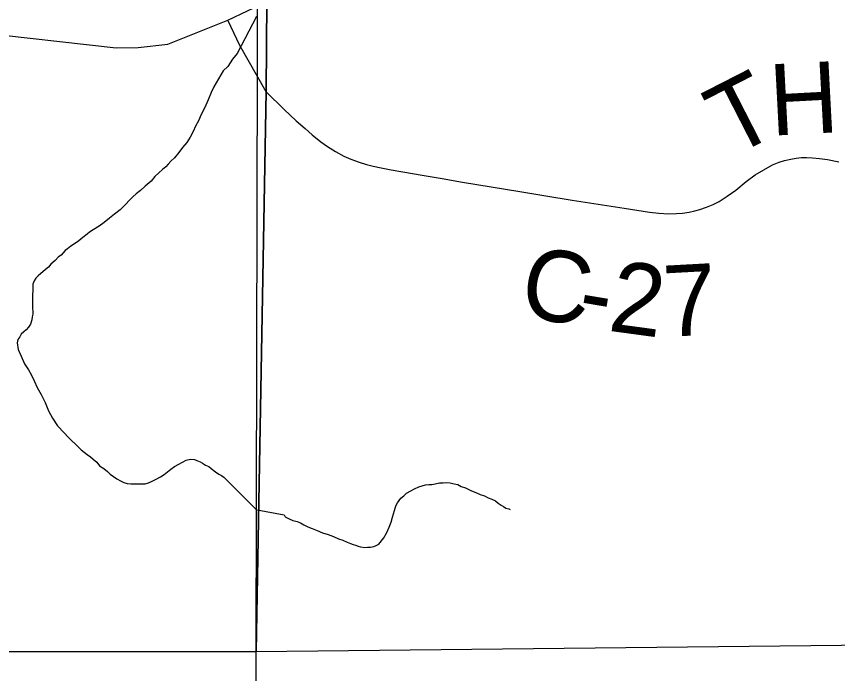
# Model space of a CAD drawing. Extents: x 103424 to 290657, y 38711 to 110967.
# Drawn here: x 214247.7855 to 214248.1127, y 40213.7488 to 40214.0108 of the extents above; entities that cross this region are included whole.
import ezdxf

# ---------------------------------------------------------------- set-up
doc = ezdxf.new("R2010")
doc.units = 0
for name, color, linetype in [('GM_X_City_Street', 7, 'Continuous'), ('GM_X_Corporation', 7, 'Continuous'), ('GM_X_County_Road', 7, 'Continuous'), ('GM_X_County_Road_Text', 7, 'Continuous'), ('GM_X_Minor_River', 7, 'Continuous'), ('GM_X_US_Route', 7, 'Continuous')]:
    doc.layers.add(name, color=color, linetype=linetype)

msp = doc.modelspace()

# ---------------------------------------------------------------- linework, layer by layer
at = {"layer": 'GM_X_City_Street'}
msp.add_lwpolyline([(214247.88505, 40213.98078), (214247.87456, 40213.99921), (214247.86971, 40214.00933)], dxfattribs=at)
at = {"layer": 'GM_X_Corporation'}
for points in [[(214247.88425, 40215.10125), (214246.35258, 40215.10125), (214246.35258, 40213.74302), (214246.50862, 40213.74676), (214247.49304, 40213.75527), (214247.63273, 40213.75746), (214247.88095, 40213.75762), (214247.88494, 40213.98106), (214247.88525, 40214.01696), (214247.8863, 40214.63438), (214247.88621, 40214.66416), (214247.88593, 40214.68485)], [(214246.35258, 40213.74302), (214246.35258, 40208.30125), (214253.15258, 40208.30125), (214253.15258, 40215.10125), (214247.88425, 40215.10125), (214247.88593, 40214.68485), (214247.88621, 40214.66416), (214247.8863, 40214.63438), (214247.88525, 40214.01696), (214247.88494, 40213.98106), (214247.88095, 40213.75762), (214247.63273, 40213.75746), (214247.49304, 40213.75527), (214246.50862, 40213.74676)], [(214247.88203, 40215.10125), (214246.35258, 40215.10125), (214246.35258, 40213.73749), (214247.49304, 40213.75527), (214247.63273, 40213.75746), (214247.88095, 40213.75762), (214247.88261, 40214.4628)], [(214247.88425, 40215.10125), (214246.35258, 40215.10125), (214246.35258, 40213.74302), (214246.50862, 40213.74676), (214247.49304, 40213.75527), (214247.63273, 40213.75746), (214247.88095, 40213.75762), (214247.88494, 40213.98106), (214247.88525, 40214.01696), (214247.8863, 40214.63438), (214247.88621, 40214.66416), (214247.88593, 40214.68485)]]:
    msp.add_lwpolyline(points, close=True, dxfattribs=at)
for points in [[(214250.58101, 40215.10125), (214247.88425, 40215.10125), (214247.88593, 40214.68485), (214247.88621, 40214.66416), (214247.8863, 40214.63438), (214247.88525, 40214.01696), (214247.88494, 40213.98106), (214247.88095, 40213.75762), (214248.6422, 40213.76594)], [(214247.88104, 40213.50671), (214247.88095, 40213.75762), (214248.6422, 40213.76594)], [(214247.88104, 40213.50671), (214247.88095, 40213.75762), (214247.63273, 40213.75746), (214247.49304, 40213.75527), (214246.50862, 40213.74676)]]:
    msp.add_lwpolyline(points, dxfattribs=at)
at = {"layer": 'GM_X_County_Road'}
msp.add_lwpolyline([(214247.88505, 40213.98078), (214247.89215, 40213.97372), (214247.89697, 40213.96924), (214247.90049, 40213.9661), (214247.90329, 40213.9636), (214247.90681, 40213.9608), (214247.90946, 40213.95897), (214247.91264, 40213.95694), (214247.91592, 40213.95516), (214247.91871, 40213.95391), (214247.92199, 40213.9527), (214247.92493, 40213.95179), (214247.92758, 40213.95111), (214247.93076, 40213.95039), (214247.93477, 40213.94962), (214247.93939, 40213.94885), (214247.94713, 40213.94751), (214247.95514, 40213.94613), (214247.96316, 40213.94475), (214247.9746, 40213.94289), (214247.98605, 40213.94104), (214247.99646, 40213.93933), (214248.00688, 40213.93762), (214248.01727, 40213.936), (214248.02765, 40213.93438), (214248.03773, 40213.93284), (214248.04144, 40213.93241), (214248.0453, 40213.93217), (214248.04843, 40213.93222), (214248.05084, 40213.93243), (214248.05349, 40213.93284), (214248.05581, 40213.93333), (214248.05783, 40213.9339), (214248.06043, 40213.93477), (214248.06304, 40213.93583), (214248.0655, 40213.93703), (214248.06863, 40213.93911), (214248.0721, 40213.94157), (214248.07625, 40213.94499), (214248.07986, 40213.94764), (214248.08324, 40213.94971), (214248.0868, 40213.95164), (214248.08938, 40213.95266), (214248.09154, 40213.95337), (214248.09399, 40213.95395), (214248.0962, 40213.95429), (214248.09832, 40213.95453), (214248.10035, 40213.95458), (214248.10266, 40213.95449), (214248.10541, 40213.9542), (214248.10859, 40213.95372), (214248.11321, 40213.95285)], dxfattribs=at)
at = {"layer": 'GM_X_Minor_River'}
for points in [[(214247.88115, 40214.01071), (214247.87348, 40213.99602), (214247.87162, 40213.99371), (214247.86977, 40213.99083), (214247.8679, 40213.98909), (214247.8642, 40213.98276), (214247.8631, 40213.98046), (214247.86182, 40213.97759), (214247.86054, 40213.97453), (214247.85906, 40213.97166), (214247.85796, 40213.96917), (214247.85686, 40213.96706), (214247.85594, 40213.96496), (214247.85465, 40213.96266), (214247.85336, 40213.96055), (214247.85168, 40213.95862), (214247.85019, 40213.95651), (214247.84852, 40213.95439), (214247.84702, 40213.95304), (214247.8459, 40213.95188), (214247.84497, 40213.95091), (214247.84366, 40213.94975), (214247.84216, 40213.9484), (214247.84066, 40213.94705), (214247.83917, 40213.94512), (214247.83673, 40213.94319), (214247.83486, 40213.94145), (214247.83318, 40213.94009), (214247.83187, 40213.93893), (214247.83056, 40213.93758), (214247.82888, 40213.93585), (214247.82682, 40213.93372), (214247.82457, 40213.93198), (214247.82251, 40213.93043), (214247.82045, 40213.92869), (214247.81838, 40213.92713), (214247.81612, 40213.92577), (214247.81462, 40213.9248), (214247.81368, 40213.92402), (214247.812, 40213.92267), (214247.81031, 40213.92131), (214247.80862, 40213.92015), (214247.80711, 40213.91917), (214247.8058, 40213.9182), (214247.80486, 40213.91743), (214247.80337, 40213.91569), (214247.80224, 40213.91492), (214247.80094, 40213.91357), (214247.79925, 40213.91202), (214247.79832, 40213.91087), (214247.79701, 40213.9099), (214247.7942, 40213.90738), (214247.79326, 40213.90642), (214247.79252, 40213.90546), (214247.79197, 40213.90412), (214247.792, 40213.9026), (214247.79202, 40213.90127), (214247.79185, 40213.90012), (214247.79187, 40213.89879), (214247.79189, 40213.89746), (214247.79192, 40213.89594), (214247.79194, 40213.89442), (214247.79196, 40213.89328), (214247.79198, 40213.89214), (214247.79181, 40213.89099), (214247.79164, 40213.88985), (214247.7911, 40213.88813), (214247.79035, 40213.88698), (214247.78942, 40213.88582), (214247.78849, 40213.88505), (214247.78736, 40213.88408), (214247.78681, 40213.88312), (214247.78607, 40213.88197), (214247.78571, 40213.88064), (214247.78613, 40213.87798), (214247.78732, 40213.87534), (214247.7887, 40213.87231), (214247.79026, 40213.86986), (214247.79143, 40213.86779), (214247.79261, 40213.86552), (214247.79379, 40213.86288), (214247.79536, 40213.86005), (214247.79693, 40213.85684), (214247.79831, 40213.85363), (214247.79988, 40213.85061), (214247.80183, 40213.84759), (214247.80454, 40213.84478), (214247.80608, 40213.84309), (214247.81033, 40213.83897), (214247.8113, 40213.83803), (214247.81245, 40213.8371), (214247.81361, 40213.83617), (214247.81495, 40213.83524), (214247.81611, 40213.8343), (214247.81745, 40213.83318), (214247.81862, 40213.83168), (214247.82035, 40213.83056), (214247.8217, 40213.82944), (214247.82285, 40213.82832), (214247.8242, 40213.82738), (214247.82554, 40213.82645)], [(214247.82554, 40213.82645), (214247.82689, 40213.82571), (214247.82823, 40213.82497), (214247.82956, 40213.82461), (214247.83109, 40213.82444), (214247.83298, 40213.82447), (214247.83469, 40213.8245), (214247.83678, 40213.82453), (214247.83811, 40213.82493), (214247.83962, 40213.82552), (214247.84112, 40213.8263), (214247.84282, 40213.82728), (214247.84432, 40213.82825), (214247.84564, 40213.82922), (214247.84695, 40213.83038), (214247.84845, 40213.83135), (214247.85014, 40213.83233), (214247.85165, 40213.83311), (214247.85316, 40213.83389), (214247.85486, 40213.8343), (214247.85638, 40213.83413), (214247.85734, 40213.83376), (214247.85868, 40213.83321), (214247.85964, 40213.83266), (214247.86079, 40213.83191), (214247.86213, 40213.83136), (214247.86309, 40213.83062), (214247.86482, 40213.82931), (214247.86617, 40213.82838), (214247.86713, 40213.82782), (214247.86809, 40213.82708), (214247.8813, 40213.81403)], [(214247.8814, 40213.81415), (214247.89217, 40213.81206), (214247.89256, 40213.8113), (214247.89409, 40213.81056), (214247.89562, 40213.80981), (214247.89734, 40213.80945), (214247.89867, 40213.80889), (214247.90001, 40213.80815), (214247.90154, 40213.8074), (214247.90326, 40213.80666), (214247.90536, 40213.80592), (214247.90746, 40213.80499), (214247.90975, 40213.80425), (214247.91185, 40213.80351), (214247.91376, 40213.80258), (214247.91548, 40213.80203), (214247.9172, 40213.80128), (214247.91853, 40213.80073), (214247.91968, 40213.80036), (214247.92063, 40213.79999), (214247.92159, 40213.79961), (214247.92254, 40213.79943), (214247.92426, 40213.79907), (214247.9254, 40213.79927), (214247.92653, 40213.79928), (214247.92786, 40213.79949), (214247.92881, 40213.79988), (214247.92994, 40213.80046), (214247.93181, 40213.80295), (214247.93312, 40213.80505), (214247.93405, 40213.80715), (214247.93478, 40213.80925), (214247.93533, 40213.81116), (214247.9357, 40213.81249), (214247.93606, 40213.81383), (214247.93643, 40213.81478), (214247.93679, 40213.81592), (214247.93735, 40213.81688), (214247.93866, 40213.8188), (214247.93979, 40213.81976), (214247.94092, 40213.82072), (214247.94262, 40213.82169), (214247.94413, 40213.82246), (214247.94583, 40213.82324), (214247.94716, 40213.82363), (214247.94849, 40213.82403), (214247.94981, 40213.82423), (214247.95095, 40213.82424), (214247.95228, 40213.82444), (214247.95399, 40213.82484), (214247.95551, 40213.82486), (214247.95703, 40213.82506), (214247.95836, 40213.82489), (214247.95989, 40213.82452), (214247.96141, 40213.82416), (214247.96275, 40213.82341), (214247.96447, 40213.82285), (214247.96676, 40213.82174), (214247.96848, 40213.82099), (214247.9702, 40213.82025), (214247.97192, 40213.8197), (214247.97345, 40213.81895), (214247.97497, 40213.8184), (214247.97631, 40213.81765), (214247.97746, 40213.81671), (214247.97861, 40213.81596), (214247.97957, 40213.8154), (214247.98053, 40213.81484), (214247.98167, 40213.81447), (214247.98224, 40213.81429)]]:
    msp.add_lwpolyline(points, dxfattribs=at)
at = {"layer": 'GM_X_US_Route'}
msp.add_lwpolyline([(214247.74018, 40214.00678), (214247.74444, 40214.00649), (214247.76839, 40214.00466), (214247.82522, 40213.99822), (214247.83396, 40213.9984), (214247.84585, 40213.99975), (214247.86971, 40214.00933), (214247.88536, 40214.01669)], dxfattribs=at)

# ---------------------------------------------------------------- texts
at = {"layer": 'GM_X_County_Road_Text'}
for s, rotation, p in [('H', 3.0176, (214248.08621, 40213.96324)), ('T', 27.094, (214248.07032, 40213.95438)), ('C', 350.2541, (214247.98516, 40213.89163)), ('2', 352.3047, (214248.02076, 40213.88558)), ('7', 3.1166, (214248.04395, 40213.883)), ('-', 350.4687, (214248.00827, 40213.88766))]:
    msp.add_text(s, height=0.02841, rotation=rotation, dxfattribs=at).set_placement(p)

doc.saveas('drawing.dxf')
